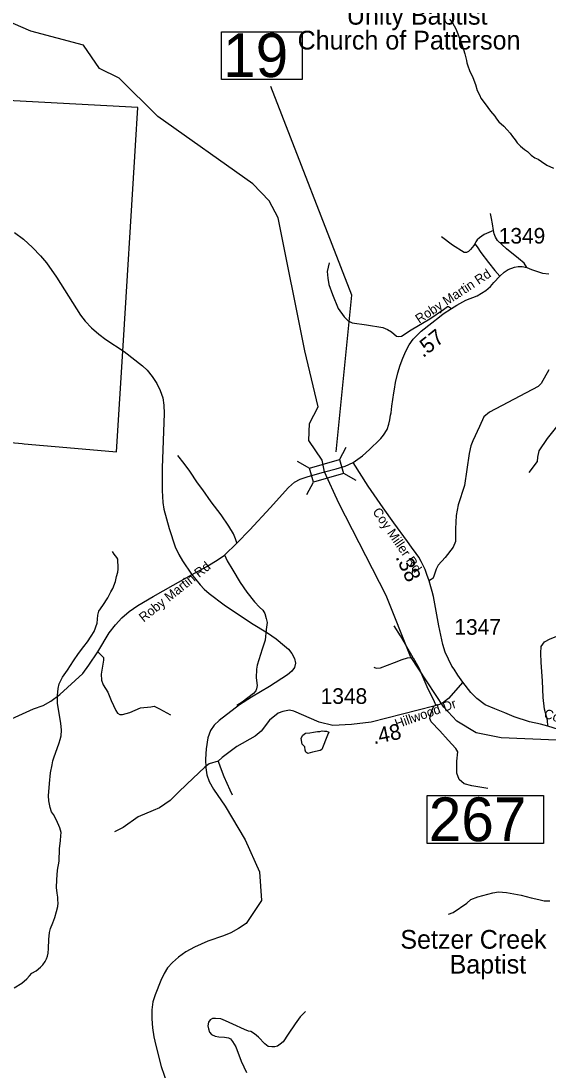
# Model space of a CAD drawing. Extents: x 1159738 to 1321356, y 736314 to 882035.
# Drawn here: x 1234408 to 1238626, y 820010 to 828411 of the extents above; entities that cross this region are included whole.
import ezdxf

# ---------------------------------------------------------------- set-up
doc = ezdxf.new("R2010")
doc.units = 0
for name, color, linetype in [('Exist Boundary Land Use Forest National US Forest Service', 7, 'Continuous'), ('Exist Cultural Church Label', 7, 'Continuous'), ('Exist Hydrographic Creek Single Shore', 7, 'Continuous'), ('Exist Hydrographic Misc Water Feature', 7, 'Continuous'), ('Exist Hydrographic Pond Under 1500 Sq Ft', 7, 'Continuous'), ('Exist Road Non-System Type 51', 7, 'Continuous'), ('Exist Road Secondary Mileage Hundredths English Label', 7, 'Continuous'), ('Exist Road Secondary Structure Standard Bridge CELL', 7, 'Continuous'), ('Exist Road Secondary Structure Standard Bridge Number Label', 7, 'Continuous'), ('Exist Road Secondary Type 51 Attributed', 7, 'Continuous'), ('Exist Road Secondary Type 51 Label', 7, 'Continuous'), ('Exist Road Secondary Type 51 Number Label', 7, 'Continuous')]:
    doc.layers.add(name, color=color, linetype=linetype)

msp = doc.modelspace()

# ---------------------------------------------------------------- linework, layer by layer
at = {"layer": 'Exist Boundary Land Use Forest National US Forest Service'}
msp.add_lwpolyline([(1233353.2, 825120.3), (1234416.9, 825027.3), (1234432.9, 825025.9), (1234836.8, 824990.6), (1235173.2, 824961.2), (1235225.8, 825809), (1235319.8, 827325.1), (1235325.2, 827414.3), (1235344.2, 827719.2), (1233355.4, 827826.1)], dxfattribs=at)
at = {"layer": 'Exist Hydrographic Creek Single Shore'}
for points in [[(1236837, 824801.2), (1236818.5, 824893.8), (1236711.2, 825050.2), (1236717.3, 825188.2), (1236787.8, 825320.1), (1236680.2, 825769.8), (1236466.1, 826834.4), (1236394.1, 826970.4), (1236264.1, 827107.6), (1235503.1, 827644.9), (1235194.1, 827953), (1235037.1, 828031.7), (1234909.2, 828218.1), (1234486.1, 828328.3), (1234140.1, 828479.7), (1233903.1, 828661.7), (1233914, 828759.9), (1233935.1, 828940.1)], [(1240128.5, 821107), (1239988.5, 821290.6), (1239887.3, 821444.7), (1239888.3, 821477.6), (1239783.3, 821594.5), (1239711.3, 821730.5), (1239658.3, 821931.8), (1239633.3, 821948.8), (1239604.3, 822116.8), (1239550.3, 822252.4), (1239427.3, 822363.2), (1239156.3, 822519.6), (1238693.3, 822650.4), (1238251.3, 822669.1), (1238052.3, 822709.2), (1237896.2, 822804.2), (1237791.3, 822914.7), (1237526.2, 823320.5), (1237330.2, 823810.2), (1236953.3, 824550.4), (1236837, 824801.2)]]:
    msp.add_lwpolyline(points, dxfattribs=at)
at = {"layer": 'Exist Hydrographic Misc Water Feature'}
for points in [[(1237837.2, 828426.8), (1237862.4, 828396.1), (1237887.2, 828349.5), (1237928.6, 828246.3), (1237950.9, 828181.7), (1237960.1, 828149.4), (1237969.2, 828115.1), (1237972.7, 828095.1), (1237976.3, 828077), (1237985.5, 828050.7), (1237998.7, 828014.3), (1238023.3, 827957.6), (1238045.8, 827903), (1238060.5, 827854.6), (1238079.6, 827814.1), (1238089, 827791.8), (1238121.9, 827746.9), (1238166.4, 827689.8), (1238199.4, 827648.9), (1238214.8, 827626.5), (1238232.3, 827604), (1238271.4, 827569), (1238298.7, 827540.2), (1238323.9, 827513.6), (1238343.3, 827487.1), (1238364.6, 827458.5), (1238380.1, 827436.1), (1238405.3, 827409.5), (1238438.7, 827382.5), (1238462.3, 827365.9), (1238491.5, 827337.2), (1238521, 827316.4), (1238548.7, 827303.7), (1238574.4, 827285), (1238617.5, 827255.9), (1238668.9, 827232.5)], [(1234357.2, 826718.3), (1234428.1, 826663.5), (1234499.2, 826598.1), (1234565.2, 826530.3), (1234611.1, 826475.1), (1234692.1, 826358.5), (1234885.2, 826054), (1234922.2, 826005.9), (1234973.1, 825954), (1235030.1, 825903.6), (1235087.1, 825859.8), (1235233.1, 825763.8), (1235381.2, 825649.7), (1235419.1, 825613.8), (1235458.2, 825564.8), (1235495.2, 825508.7), (1235523.2, 825451.6), (1235543.2, 825393.1), (1235552.2, 825334.2), (1235554.1, 825268.3), (1235538.1, 824832), (1235537.2, 824651), (1235542.1, 824554), (1235550.1, 824502), (1235593.2, 824347.8), (1235643.2, 824201), (1235672.2, 824138.5), (1235700.2, 824088.5), (1235772.2, 823981.5), (1235841.2, 823895.3), (1235874.2, 823860.5)], [(1235142, 823867.1), (1235163.3, 823922.6), (1235172.4, 823962.5), (1235183.3, 823996.2), (1235186, 824022.1), (1235184.8, 824054.1), (1235183.3, 824076.2), (1235183.7, 824090.2), (1235182, 824100.3), (1235174.3, 824114.5), (1235154.9, 824141), (1235139.5, 824163.4)], [(1234352.9, 820667.3), (1234414, 820705.7), (1234454.9, 820740.8), (1234475.5, 820764.2), (1234496.1, 820785.7), (1234528.6, 820804.9), (1234565.4, 820833.9), (1234583.8, 820853.5), (1234600.7, 820879.1), (1234613.2, 820900.7), (1234619.6, 820920.6), (1234626.4, 820946.4), (1234627.2, 820982.5), (1234631.1, 821054.4), (1234636.5, 821110.3), (1234643.4, 821142.1), (1234662.6, 821187.7), (1234677.8, 821231.3), (1234693, 821279), (1234701.9, 821320.7), (1234704.7, 821348.7), (1234703.4, 821370.8), (1234701.8, 821392.8), (1234696.7, 821425), (1234691.9, 821471.1), (1234695.5, 821533.1), (1234701.4, 821610.9), (1234713.3, 821682.7), (1234715.9, 821780.7), (1234723.6, 821848.6), (1234726.6, 821884.5), (1234729.2, 821912.5), (1234720.2, 821950.7), (1234691.7, 822009.5), (1234667, 822056.2), (1234653.5, 822078.5), (1234642.4, 822112.9), (1234631.7, 822165.1), (1234628.7, 822205.2), (1234637.4, 822305.1), (1234643.6, 822391), (1234657.2, 822454.7), (1234664, 822486.6), (1234674.9, 822518.3), (1234698.6, 822583.7), (1234713.7, 822629.3), (1234722.5, 822657.2), (1234729.2, 822687), (1234732.5, 822732.9), (1234727.8, 822787.1), (1234713.8, 822865.5), (1234700, 822947.9), (1234699.5, 823008), (1234704.9, 823065.9), (1234713.9, 823103.7), (1234741.3, 823157), (1234780.8, 823212), (1234828.7, 823286.8), (1234868.3, 823345.9), (1234909.7, 823400.8), (1234940.7, 823438.1), (1234970, 823483.3), (1234995, 823520.7), (1235016.7, 823588.2), (1235021.4, 823620.1), (1235024.3, 823652), (1235031.1, 823683.9), (1235062.3, 823729.1), (1235104, 823790.1), (1235127.2, 823839.5), (1235142, 823867.1)], [(1235874.2, 823860.5), (1235914.2, 823824.8), (1236033.2, 823735.8), (1236253.2, 823588.6), (1236380.2, 823511.5), (1236449.2, 823462.6), (1236518.2, 823408), (1236548.2, 823380.1), (1236575.2, 823344.5), (1236596.2, 823305.6), (1236604.2, 823268), (1236597.2, 823234.2), (1236575.2, 823203.7), (1236540.2, 823173.8), (1236397.2, 823080.8), (1236252.2, 822996.9), (1236157.2, 822934.9), (1235993.3, 822808.1), (1235955.2, 822772), (1235925.2, 822727.8), (1235904.3, 822669.5), (1235889.2, 822581), (1235884.3, 822500.4), (1235887.3, 822430.3), (1235896.3, 822373.4), (1235914.2, 822320), (1235948.3, 822258.9), (1236042.3, 822123.2), (1236203.2, 821852.7), (1236316.2, 821596.3), (1236334.3, 821368.2), (1236210.3, 821182.4), (1236150.2, 821142.8), (1236086.3, 821109.4), (1236028.2, 821084.6), (1235903.2, 821043), (1235796.2, 820994.4), (1235728.2, 820955.4), (1235669.3, 820913.7), (1235620.3, 820870.7), (1235581.2, 820828.3), (1235554.2, 820782.7), (1235527.3, 820725.4), (1235481.2, 820612.2), (1235464.2, 820555.2), (1235455.3, 820490.7), (1235454.3, 820420.9), (1235459.3, 820347.9), (1235471.3, 820275.2), (1235486.3, 820205.7), (1235531.3, 820036.7), (1235577.3, 819899.7)]]:
    msp.add_lwpolyline(points, dxfattribs=at)
at = {"layer": 'Exist Hydrographic Pond Under 1500 Sq Ft'}
msp.add_lwpolyline([(1236654, 822672.7), (1236663.8, 822692.2), (1236686.5, 822706.8), (1236719, 822710.1), (1236749.9, 822716.6), (1236780.7, 822721.5), (1236800.2, 822719.8), (1236818.1, 822726.4), (1236837.6, 822723.1), (1236852.2, 822723.1), (1236871.7, 822716.6), (1236861.9, 822692.2), (1236814.8, 822576.8), (1236801.8, 822568.7), (1236741.7, 822554.1), (1236704.4, 822545.9), (1236688.2, 822554.1), (1236681.7, 822571.9), (1236680, 822598), (1236668.7, 822607.7), (1236657.3, 822620.7), (1236650.8, 822664.6)], close=True, dxfattribs=at)
at = {"layer": 'Exist Road Non-System Type 51'}
for points in [[(1238456.2, 826437.7), (1238434.4, 826470.6), (1238390.5, 826508.3), (1238294.7, 826586.8), (1238220.9, 826654.4), (1238204.6, 826681.1), (1238194.7, 826706.8), (1238188.9, 826733.5), (1238183.2, 826786.9), (1238174.8, 826828.9), (1238164.9, 826870.5)], [(1238188.9, 826733.5), (1238116.2, 826701.1), (1238077, 826675.4), (1238058.1, 826657.6), (1238048.2, 826642.9), (1238040.3, 826625.3), (1238032, 826612), (1238006.3, 826580.1), (1237989.6, 826564.3), (1237973.9, 826558.1), (1237955, 826557.5), (1237862.6, 826615.2), (1237774.7, 826682.3)], [(1238040.3, 826625.3), (1238058.7, 826602.3), (1238088.5, 826557.7), (1238150.3, 826476.5), (1238201.6, 826414.2), (1238241.6, 826368.2)], [(1236874.6, 826474.2), (1236858.9, 826405.1), (1236863.6, 826351.7), (1236871.5, 826299.8), (1236901.3, 826219.7), (1236946.9, 826109.7), (1236995.5, 826042.1), (1237026.9, 826009.1), (1237059.9, 825995), (1237174.6, 825977.7), (1237303.3, 825955.7), (1237341, 825941.5), (1237374, 825922.7), (1237414.8, 825888.1), (1237425.8, 825883.4), (1237452.5, 825888.1), (1237531, 825938.4), (1237680.2, 826024.8), (1237788.6, 826100.2), (1237821.5, 826123.8), (1237831, 826123.8), (1237852.9, 826109.7)], [(1238631.7, 825617.2), (1238570.6, 825506.8), (1238547.6, 825484.8), (1238156.7, 825279.1), (1238111.6, 825239.7), (1238077.3, 825162.7), (1238023.5, 825048.6), (1238007.8, 825007.8), (1237994.8, 824947.6), (1237956.9, 824690.4), (1237906.9, 824536.9), (1237892.1, 824449.7), (1237886.5, 824343.1), (1237884.7, 824243.4), (1237868, 824197), (1237803.2, 824114.5), (1237747.7, 824052.9), (1237731, 824021.4), (1237711.5, 823964.8), (1237703.2, 823947.2), (1237693, 823939.8), (1237675.4, 823927.7)], [(1238705.9, 825173.1), (1238618.3, 825066.2), (1238552.6, 824967.6), (1238541.7, 824918.3), (1238538.9, 824882.7), (1238473.2, 824795)], [(1236136.6, 824232.4), (1236124, 824264.3), (1236108.9, 824303.7), (1236072.9, 824364.9), (1236009.2, 824456.3), (1235931.2, 824559.5), (1235862.5, 824656), (1235820.6, 824713), (1235759.4, 824806.1), (1235715, 824867.3), (1235664.7, 824930.2)], [(1236036.6, 824135.1), (1236057.5, 824089), (1236104.4, 824012.5), (1236163.5, 823913.3), (1236216.5, 823835.9), (1236278.3, 823760.2), (1236317.4, 823717.6), (1236343.4, 823692.4), (1236360, 823664.6), (1236371.3, 823627.2), (1236378.2, 823593.2), (1236371.3, 823536.7), (1236363.4, 823452.3), (1236338.2, 823379.3), (1236311.3, 823295.8), (1236298.2, 823251.4), (1236293.9, 823221), (1236291.3, 823149.6), (1236298.2, 823090.5), (1236293.9, 823063.5), (1236288.7, 823047), (1236268.7, 823025.2), (1236177.4, 822956.5), (1236136.6, 822928.7)], [(1238624.8, 822763.6), (1238622, 822812.2), (1238599.3, 822900.8), (1238587, 822993.7), (1238582.9, 823125.7), (1238572.6, 823274.2), (1238568.4, 823348.4), (1238572.6, 823402), (1238599.3, 823439.2), (1238644.7, 823461.9), (1238751.9, 823505.2), (1238877.6, 823581.5), (1238976, 823623.7), (1239068.8, 823646.4), (1239138.8, 823687.6)], [(1237548.1, 823311.6), (1237444.6, 823486.7), (1237393.6, 823567.8)], [(1235022.3, 823359.6), (1235051, 823331.8), (1235067.7, 823312.3), (1235069.6, 823291.9), (1235050.1, 823178.8), (1235052.9, 823132.5), (1235065.9, 823094.4), (1235102, 823036), (1235130.7, 822970.2), (1235165.9, 822889.5), (1235179.7, 822867.6), (1235199.2, 822857.4), (1235220.5, 822856.5), (1235278.9, 822873.2), (1235365, 822910.3), (1235448.4, 822919.5), (1235473.4, 822923.3), (1235517, 822902.9), (1235606, 822853.7)], [(1237231.6, 823235), (1237251.1, 823227.5), (1237285.6, 823232), (1237398.1, 823274), (1237459.6, 823296.5), (1237501.6, 823310.1), (1237527.1, 823313.1), (1237548.1, 823311.6)], [(1237548.1, 823311.6), (1237591.6, 823232), (1237657.6, 823080.4), (1237714.6, 822960.3), (1237728.9, 822927.9)], [(1238143.3, 822264.9), (1238015.8, 822285.9), (1237954.3, 822302.4), (1237913.8, 822335.4), (1237897.3, 822386.4), (1237895.8, 822484), (1237903.3, 822557.6), (1237888.3, 822584.6), (1237828.3, 822652.1), (1237759.3, 822727.2), (1237691.8, 822797.7), (1237681.5, 822824.2), (1237686, 822854.2), (1237702.5, 822899.2), (1237711.5, 822923.3)], [(1235985.3, 822484.1), (1236001.8, 822437.5), (1236030.3, 822359.5), (1236078.3, 822254.4), (1236097.8, 822213.9)], [(1235665.8, 822233.4), (1235601.4, 822169), (1235515.9, 822110.5), (1235464.9, 822088), (1235344.9, 822036.9), (1235226.4, 821951.4), (1235157.4, 821918.3)], [(1237830.1, 821257.1), (1237867.2, 821271), (1237975.4, 821346.8), (1238009.4, 821374.7), (1238063.5, 821396.3), (1238185.6, 821428.8), (1238230.4, 821438.1), (1238293.8, 821431.9), (1238411.3, 821410.2), (1238490.1, 821388.6), (1238551.9, 821374.7), (1238595.2, 821365.4), (1238640.1, 821363.8)], [(1236686.3, 820478.6), (1236643.8, 820436), (1236601.2, 820379.7), (1236546.2, 820297), (1236507.4, 820234.4), (1236483.6, 820216.9), (1236461.1, 820201.8), (1236441, 820195.6), (1236414.8, 820195.6), (1236386, 820199.3), (1236359.7, 820219.4), (1236309.6, 820273.2), (1236275.8, 820300.8), (1236248.3, 820317.1), (1236229.5, 820322.1), (1236197, 820333.4), (1236104.4, 820377.2), (1236045.6, 820403.5), (1236006.8, 820418.5), (1235964.2, 820423.5), (1235940.4, 820423.5), (1235922.9, 820412.3), (1235909.1, 820393.5), (1235902.9, 820364.7), (1235909.1, 820340.9), (1235917.9, 820313.3), (1235932.9, 820293.3), (1235963, 820282), (1235991.7, 820275.7), (1236036.8, 820273.2), (1236068.1, 820267), (1236084.4, 820259.5), (1236101.9, 820238.2), (1236128.2, 820195.6), (1236170.7, 820081.6), (1236213.2, 819991.1)]]:
    msp.add_lwpolyline(points, dxfattribs=at)
at = {"layer": 'Exist Road Secondary Structure Standard Bridge CELL'}
for p, q in [((1236957, 824897.8), (1237012, 824996.7)), ((1236619.6, 824885.3), (1236718.5, 824830.3)), ((1236988.1, 824789), (1237087, 824733.9)), ((1236695.3, 824620), (1236750.3, 824719))]:
    msp.add_line(p, q, dxfattribs=at)
msp.add_lwpolyline([(1236718.5, 824830.3), (1236956.9, 824898.3), (1236988.6, 824787), (1236750.3, 824719)], close=True, dxfattribs=at)
at = {"layer": 'Exist Road Secondary Structure Standard Bridge Number Label'}
for points in [[(1236013.6, 828324.8), (1236657.7, 828324.8), (1236657.7, 827942.5), (1236013.6, 827942.5)], [(1237659.8, 822207), (1238588.8, 822207), (1238588.8, 821822.9), (1237659.8, 821822.9)]]:
    msp.add_lwpolyline(points, close=True, dxfattribs=at)
msp.add_lwpolyline([(1236929.9, 824960.8), (1237055.3, 826214.7), (1236407.5, 827886.5)], dxfattribs=at)
at = {"layer": 'Exist Road Secondary Type 51 Attributed'}
for points in [[(1237067.1, 824875.9), (1237142.2, 824929.8), (1237198.6, 824980.4), (1237223.6, 825004.8), (1237253.4, 825032.7), (1237287.6, 825066.9), (1237310.6, 825095.1), (1237339.3, 825140), (1237353.2, 825183), (1237360.3, 825215.7), (1237366.5, 825255.6), (1237370.6, 825274.3), (1237377.4, 825326.3), (1237392.3, 825433.6), (1237396.5, 825462.1), (1237405.6, 825515.1), (1237424.7, 825594.1), (1237443.8, 825654.2), (1237465.2, 825710.9), (1237489.1, 825766.6), (1237515.7, 825816.4), (1237547.8, 825862.8), (1237611.1, 825928), (1237697.2, 825994.2), (1237756.8, 826041.2), (1237786.7, 826065.7), (1237852.9, 826109.7), (1237897.6, 826136.5), (1237968.3, 826174), (1238058, 826210.8), (1238127.5, 826252.6), (1238165.4, 826284.7), (1238191.9, 826318.1), (1238241.6, 826368.2), (1238276.2, 826399.3), (1238307.1, 826420.7), (1238359.1, 826440.1), (1238388, 826446), (1238420, 826445.7), (1238456.2, 826437.7), (1238493.9, 826421.9), (1238583.3, 826390.9), (1238633, 826384.9)], [(1236837, 824801.2), (1236931.3, 824824.9), (1237003.5, 824846.8), (1237067.1, 824875.9)], [(1237943.2, 823115), (1237905.7, 823171.6), (1237874.5, 823218.9), (1237856.5, 823245.4), (1237803.4, 823356.4), (1237783.9, 823417.6), (1237753.3, 823566), (1237709, 823802.2), (1237699.6, 823843.3), (1237688.4, 823879.5), (1237675.4, 823927.7), (1237657, 823977.7), (1237641.8, 824018.6), (1237628.9, 824044.3), (1237611.8, 824081.5), (1237591.1, 824116.2), (1237571.9, 824147), (1237534.6, 824196.5), (1237501.8, 824243.6), (1237393.2, 824392.1), (1237307.2, 824511.6), (1237187.6, 824685), (1237067.1, 824875.9)], [(1234332.5, 822821.6), (1234507.8, 822901.8), (1234586.5, 822929.3), (1234647.4, 822965.1), (1234719.9, 823018.5), (1234902.3, 823184.3), (1234951, 823252), (1235022.3, 823359.6), (1235114.4, 823509.9), (1235165.7, 823575.6), (1235214.7, 823630.5), (1235273.1, 823681.8), (1235342, 823730.3), (1235464.9, 823803.1), (1235624.8, 823892.7), (1235772.3, 823975.7), (1235895.2, 824041.4), (1235987.1, 824097.5), (1236035.9, 824133.7), (1236135.4, 824229.8), (1236239.6, 824335.7), (1236402.2, 824511.5), (1236549.5, 824674.4), (1236598.2, 824717.1), (1236642.4, 824742.2), (1236698.5, 824761.3), (1236837, 824801.2)], [(1237943.2, 823115), (1237830.4, 822984.7), (1237780.9, 822947.7), (1237744.9, 822931.2), (1237728.9, 822927.9), (1237711.5, 822923.3), (1237210.2, 822796.6), (1237053.7, 822776.2), (1236904, 822769.3), (1236794.7, 822795.5), (1236592.5, 822884), (1236557.5, 822891.8), (1236505, 822882.1), (1236467.1, 822867.5), (1236397.1, 822811), (1236331, 822724.5), (1236282.4, 822682.7), (1236136, 822600.3), (1236104.9, 822576), (1236019.5, 822512.1), (1235985.3, 822484.1), (1235914.8, 822463.1), (1235880.3, 822436), (1235736.3, 822299.4), (1235665.8, 822233.4)], [(1238711.3, 822737.3), (1238624.8, 822763.6), (1238566.2, 822779.3), (1238477.2, 822799.4), (1238356.4, 822837.4), (1238280, 822869.3), (1238199.6, 822901.4), (1238123.8, 822935.5), (1238057, 822985.2), (1238008.8, 823034.3), (1237943.2, 823115)]]:
    msp.add_lwpolyline(points, dxfattribs=at)

# ---------------------------------------------------------------- texts
at = {"layer": 'Exist Cultural Church Label'}
for s, p in [('Unity Baptist ', (1237015.8, 828381.9)), ('Church of Patterson', (1236621.9, 828182.7)), ('Setzer Creek', (1237444.3, 820981.4)), ('Baptist', (1237838.2, 820782.2))]:
    msp.add_text(s, height=150, dxfattribs=at).set_placement(p)
at = {"layer": 'Exist Road Secondary Mileage Hundredths English Label'}
for s, rotation, p in [('.57', 38.5209, (1237625.9, 825710.4)), ('.38', 294.78372, (1237403.3, 824117.5)), ('.48', 11.63209, (1237233.1, 822618))]:
    msp.add_text(s, height=125, rotation=rotation, dxfattribs=at).set_placement(p)
at = {"layer": 'Exist Road Secondary Structure Standard Bridge Number Label'}
for s, p in [('19', (1236026.1, 827962.3)), ('267', (1237672.3, 821842.7))]:
    msp.add_text(s, height=350, dxfattribs=at).set_placement(p)
at = {"layer": 'Exist Road Secondary Type 51 Label'}
for s, rotation, p in [('Roby Martin Rd', 33.30256, (1237595.4, 825985.2)), ('Coy Miller Rd', 304.44287, (1237218.3, 824481.5)), ('Roby Martin Rd', 38.75957, (1235389.5, 823593.3)), ('Hillwood Dr', 19.44872, (1237416, 822743.7)), ('Coy Miller Rd', 342.13644, (1238587.4, 822832.9))]:
    msp.add_text(s, height=75, rotation=rotation, dxfattribs=at).set_placement(p)
at = {"layer": 'Exist Road Secondary Type 51 Number Label'}
for s, p in [('1349', (1238232.1, 826628.5)), ('1347', (1237877.3, 823495.8)), ('1348', (1236807, 822942.2))]:
    msp.add_text(s, height=125, dxfattribs=at).set_placement(p)

doc.saveas('drawing.dxf')
